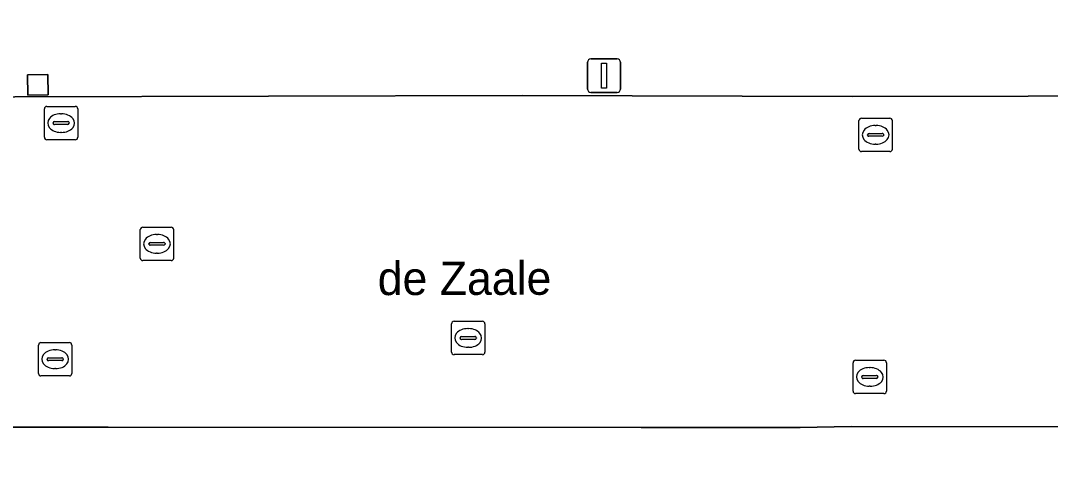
# Model space of a CAD drawing. Extents: x 161477 to 163040, y 383680 to 384871.
# Drawn here: x 161952.57 to 161983.44, y 384370.84 to 384384.11 of the extents above; entities that cross this region are included whole.
import ezdxf

# ---------------------------------------------------------------- set-up
doc = ezdxf.new("R2010")
doc.units = 0
for name, color, linetype in [('IMGEO_Kolk', 7, 'Continuous'), ('IMGEO_Lichtmast', 7, 'Continuous'), ('IMGEO_Openbare_ruimte_label', 7, 'Continuous'), ('IMGEO_Pijler', 7, 'Continuous'), ('IMGEO_Rijbaan_lokaal_open', 7, 'Continuous'), ('IMGEO_Rioolput', 7, 'Continuous'), ('IMGEO_Voetpad_open', 7, 'Continuous')]:
    doc.layers.add(name, color=color, linetype=linetype)

msp = doc.modelspace()

# ---------------------------------------------------------------- linework, layer by layer
at = {"layer": 'IMGEO_Kolk'}
for p, q in [((161953.36, 384381.54), (161954.212, 384381.54)), ((161953.285, 384380.614), (161953.285, 384381.466)), ((161953.773, 384381.32), (161953.798, 384381.32)), ((161954.286, 384381.466), (161954.286, 384380.614)), ((161953.544, 384381.034), (161953.544, 384381.046)), ((161953.982, 384380.997), (161953.584, 384380.997)), ((161953.587, 384381.083), (161953.985, 384381.083)), ((161954.028, 384381.046), (161954.028, 384381.034)), ((161977.699, 384380.26), (161977.699, 384381.112)), ((161977.774, 384381.186), (161978.626, 384381.186)), ((161978.187, 384380.966), (161978.212, 384380.966)), ((161978.7, 384381.112), (161978.7, 384380.26)), ((161953.796, 384380.76), (161953.771, 384380.76)), ((161977.958, 384380.68), (161977.958, 384380.692)), ((161978.396, 384380.643), (161977.998, 384380.643)), ((161978.001, 384380.729), (161978.399, 384380.729)), ((161978.442, 384380.692), (161978.442, 384380.68)), ((161954.212, 384380.54), (161953.36, 384380.54)), ((161978.21, 384380.406), (161978.185, 384380.406)), ((161978.626, 384380.186), (161977.774, 384380.186)), ((161953.183, 384374.463), (161954.035, 384374.463)), ((161953.108, 384373.537), (161953.108, 384374.389)), ((161953.596, 384374.243), (161953.621, 384374.243)), ((161954.109, 384374.389), (161954.109, 384373.537)), ((161953.367, 384373.957), (161953.367, 384373.969)), ((161953.805, 384373.92), (161953.407, 384373.92)), ((161953.41, 384374.006), (161953.808, 384374.006)), ((161953.851, 384373.969), (161953.851, 384373.957)), ((161977.522, 384373.006), (161977.522, 384373.858)), ((161977.597, 384373.932), (161978.449, 384373.932)), ((161978.523, 384373.858), (161978.523, 384373.006)), ((161953.619, 384373.683), (161953.594, 384373.683)), ((161978.01, 384373.712), (161978.035, 384373.712)), ((161954.035, 384373.463), (161953.183, 384373.463)), ((161977.781, 384373.426), (161977.781, 384373.438)), ((161978.219, 384373.389), (161977.821, 384373.389)), ((161977.824, 384373.475), (161978.222, 384373.475)), ((161978.265, 384373.438), (161978.265, 384373.426)), ((161978.449, 384372.932), (161977.597, 384372.932)), ((161978.033, 384373.152), (161978.008, 384373.152))]:
    msp.add_line(p, q, dxfattribs=at)
for points in [[(161953.36, 384381.54), (161954.212, 384381.54)], [(161953.285, 384380.614), (161953.285, 384381.466)], [(161954.286, 384381.466), (161954.286, 384380.614)], [(161977.699, 384380.26), (161977.699, 384381.112)], [(161977.774, 384381.186), (161978.626, 384381.186)], [(161978.7, 384381.112), (161978.7, 384380.26)], [(161954.212, 384380.54), (161953.36, 384380.54)], [(161978.626, 384380.186), (161977.774, 384380.186)], [(161953.183, 384374.463), (161954.035, 384374.463)], [(161953.108, 384373.537), (161953.108, 384374.389)], [(161954.109, 384374.389), (161954.109, 384373.537)], [(161977.522, 384373.006), (161977.522, 384373.858)], [(161977.597, 384373.932), (161978.449, 384373.932)], [(161978.523, 384373.858), (161978.523, 384373.006)], [(161954.035, 384373.463), (161953.183, 384373.463)], [(161978.449, 384372.932), (161977.597, 384372.932)]]:
    msp.add_lwpolyline(points, dxfattribs=at)
for centre, radius, start, end in [((161953.362, 384381.464), 0.0765, 91.552, 178.448), ((161953.362, 384381.464), 0.0765, 91.552, 178.448), ((161954.21, 384381.464), 0.0765, 1.552, 88.448), ((161954.21, 384381.464), 0.0765, 1.552, 88.448), ((161953.584, 384381.043), 0.0403, 85.8775, 175.7526), ((161953.581, 384381.033), 0.0366, 178.938, 274.7102), ((161953.985, 384381.04), 0.043, 264.8664, 352.4533), ((161953.989, 384381.045), 0.0386, 1.7309, 96.639), ((161977.776, 384381.11), 0.0765, 91.552, 178.448), ((161977.776, 384381.11), 0.0765, 91.552, 178.448), ((161978.624, 384381.11), 0.0765, 1.552, 88.448), ((161978.624, 384381.11), 0.0765, 1.552, 88.448), ((161953.362, 384380.616), 0.0765, 181.552, 268.448), ((161953.362, 384380.616), 0.0765, 181.552, 268.448), ((161954.21, 384380.616), 0.0765, 271.552, 358.448), ((161954.21, 384380.616), 0.0765, 271.552, 358.448), ((161977.998, 384380.689), 0.0403, 85.8775, 175.7526), ((161977.995, 384380.679), 0.0366, 178.938, 274.7102), ((161978.399, 384380.686), 0.043, 264.8664, 352.4533), ((161978.403, 384380.691), 0.0386, 1.7309, 96.639), ((161977.776, 384380.262), 0.0765, 181.552, 268.448), ((161977.776, 384380.262), 0.0765, 181.552, 268.448), ((161978.624, 384380.262), 0.0765, 271.552, 358.448), ((161978.624, 384380.262), 0.0765, 271.552, 358.448), ((161953.185, 384374.387), 0.0765, 91.552, 178.448), ((161953.185, 384374.387), 0.0765, 91.552, 178.448), ((161954.033, 384374.387), 0.0765, 1.552, 88.448), ((161954.033, 384374.387), 0.0765, 1.552, 88.448), ((161953.407, 384373.966), 0.0403, 85.8775, 175.7526), ((161953.404, 384373.956), 0.0366, 178.938, 274.7102), ((161953.808, 384373.963), 0.043, 264.8664, 352.4533), ((161953.812, 384373.968), 0.0386, 1.7309, 96.639), ((161977.599, 384373.856), 0.0765, 91.552, 178.448), ((161977.599, 384373.856), 0.0765, 91.552, 178.448), ((161978.447, 384373.856), 0.0765, 1.552, 88.448), ((161978.447, 384373.856), 0.0765, 1.552, 88.448), ((161953.185, 384373.539), 0.0765, 181.552, 268.448), ((161953.185, 384373.539), 0.0765, 181.552, 268.448), ((161954.033, 384373.539), 0.0765, 271.552, 358.448), ((161954.033, 384373.539), 0.0765, 271.552, 358.448), ((161977.821, 384373.435), 0.0403, 85.8775, 175.7526), ((161977.818, 384373.425), 0.0366, 178.938, 274.7102), ((161978.222, 384373.432), 0.043, 264.8664, 352.4533), ((161978.226, 384373.437), 0.0386, 1.7309, 96.639), ((161977.599, 384373.008), 0.0765, 181.552, 268.448), ((161977.599, 384373.008), 0.0765, 181.552, 268.448), ((161978.447, 384373.008), 0.0765, 271.552, 358.448), ((161978.447, 384373.008), 0.0765, 271.552, 358.448)]:
    msp.add_arc(centre, radius, start, end, dxfattribs=at)
for centre, major_axis, ratio, start_param, end_param in [((161953.772, 384381.04), (-0.387, 0.002), 0.722429, 4.712389, 7.853982), ((161953.797, 384381.04), (-0.39, 0.002), 0.717154, 1.570796, 4.712389), ((161978.186, 384380.686), (-0.387, 0.002), 0.722429, 4.712389, 7.853982), ((161978.211, 384380.686), (-0.39, 0.002), 0.717154, 1.570796, 4.712389), ((161953.595, 384373.963), (-0.387, 0.002), 0.722429, 4.712389, 7.853982), ((161953.62, 384373.963), (-0.39, 0.002), 0.717154, 1.570796, 4.712389), ((161978.009, 384373.432), (-0.387, 0.002), 0.722429, 4.712389, 7.853982), ((161978.034, 384373.432), (-0.39, 0.002), 0.717154, 1.570796, 4.712389)]:
    msp.add_ellipse(centre, major_axis=major_axis, ratio=ratio, start_param=start_param, end_param=end_param, dxfattribs=at)
at = {"layer": 'IMGEO_Lichtmast'}
for p, q in [((161969.565, 384382.06), (161969.565, 384382.86)), ((161969.565, 384382.86), (161969.565, 384382.06)), ((161969.665, 384382.96), (161970.455, 384382.96)), ((161970.455, 384382.96), (161969.665, 384382.96)), ((161970.555, 384382.86), (161970.555, 384382.06)), ((161970.555, 384382.06), (161970.555, 384382.86)), ((161970.455, 384381.96), (161969.665, 384381.96)), ((161969.665, 384381.96), (161970.455, 384381.96))]:
    msp.add_line(p, q, dxfattribs=at)
msp.add_lwpolyline([(161969.985, 384382.835), (161970.135, 384382.835), (161970.135, 384382.085), (161969.985, 384382.085), (161969.985, 384382.835)], dxfattribs=at)
for centre, start, end in [((161969.665, 384382.86), 90, 180), ((161969.665, 384382.86), 90, 180), ((161970.455, 384382.86), 0, 90), ((161970.455, 384382.86), 360, 90), ((161969.665, 384382.06), 180, 270), ((161969.665, 384382.06), 180, 270), ((161970.455, 384382.06), 270, 0), ((161970.455, 384382.06), 270, 0)]:
    msp.add_arc(centre, 0.1, start, end, dxfattribs=at)
at = {"layer": 'IMGEO_Pijler'}
msp.add_lwpolyline([(161953.388, 384382.497), (161952.78, 384382.488), (161952.789, 384381.88), (161953.397, 384381.889)], close=True, dxfattribs=at)
at = {"layer": 'IMGEO_Rijbaan_lokaal_open'}
for points in [[(161908.623, 384381.955), (161889.028, 384381.961), (161886.368, 384381.97), (161886.329, 384371.994), (161891.226, 384371.987), (161908.29, 384371.964), (161935.201, 384371.899), (161936.279, 384371.91), (161946.163, 384371.925), (161948.753, 384371.922), (161950.004, 384371.924), (161952.41, 384371.927), (161955.193, 384371.931), (161971.175, 384371.919), (161975.939, 384371.915), (161977.467, 384371.944), (161998.045, 384371.925)], [(161998.603, 384381.874), (161977.501, 384381.836), (161967.606, 384381.864), (161952.4, 384381.825), (161949.996, 384381.818), (161949.045, 384381.819), (161935.75, 384381.782), (161935.534, 384381.788)]]:
    msp.add_lwpolyline(points, dxfattribs=at)
at = {"layer": 'IMGEO_Rioolput'}
for p, q in [((161956.159, 384376.994), (161956.159, 384377.846)), ((161956.234, 384377.92), (161957.086, 384377.92)), ((161957.16, 384377.846), (161957.16, 384376.994)), ((161956.647, 384377.7), (161956.672, 384377.7)), ((161956.418, 384377.414), (161956.418, 384377.426)), ((161956.856, 384377.377), (161956.458, 384377.377)), ((161956.461, 384377.463), (161956.859, 384377.463)), ((161956.902, 384377.426), (161956.902, 384377.414)), ((161957.086, 384376.92), (161956.234, 384376.92)), ((161956.67, 384377.14), (161956.645, 384377.14)), ((161965.489, 384374.174), (161965.489, 384375.026)), ((161965.564, 384375.1), (161966.416, 384375.1)), ((161966.49, 384375.026), (161966.49, 384374.174)), ((161965.977, 384374.88), (161966.002, 384374.88)), ((161965.748, 384374.594), (161965.748, 384374.606)), ((161966.186, 384374.557), (161965.788, 384374.557)), ((161965.791, 384374.643), (161966.189, 384374.643)), ((161966.232, 384374.606), (161966.232, 384374.594)), ((161966.416, 384374.1), (161965.564, 384374.1)), ((161966, 384374.32), (161965.975, 384374.32))]:
    msp.add_line(p, q, dxfattribs=at)
for points in [[(161956.159, 384376.994), (161956.159, 384377.846)], [(161956.234, 384377.92), (161957.086, 384377.92)], [(161957.16, 384377.846), (161957.16, 384376.994)], [(161957.086, 384376.92), (161956.234, 384376.92)], [(161965.489, 384374.174), (161965.489, 384375.026)], [(161965.564, 384375.1), (161966.416, 384375.1)], [(161966.49, 384375.026), (161966.49, 384374.174)], [(161966.416, 384374.1), (161965.564, 384374.1)]]:
    msp.add_lwpolyline(points, dxfattribs=at)
for centre, radius, start, end in [((161956.236, 384377.844), 0.0765, 91.552, 178.448), ((161956.236, 384377.844), 0.0765, 91.552, 178.448), ((161957.084, 384377.844), 0.0765, 1.552, 88.448), ((161957.084, 384377.844), 0.0765, 1.552, 88.448), ((161956.458, 384377.423), 0.0403, 85.8775, 175.7526), ((161956.455, 384377.413), 0.0366, 178.938, 274.7102), ((161956.859, 384377.42), 0.043, 264.8664, 352.4533), ((161956.863, 384377.425), 0.0386, 1.7309, 96.639), ((161956.236, 384376.996), 0.0765, 181.552, 268.448), ((161956.236, 384376.996), 0.0765, 181.552, 268.448), ((161957.084, 384376.996), 0.0765, 271.552, 358.448), ((161957.084, 384376.996), 0.0765, 271.552, 358.448), ((161965.566, 384375.024), 0.0765, 91.552, 178.448), ((161965.566, 384375.024), 0.0765, 91.552, 178.448), ((161966.414, 384375.024), 0.0765, 1.552, 88.448), ((161966.414, 384375.024), 0.0765, 1.552, 88.448), ((161965.788, 384374.603), 0.0403, 85.8775, 175.7526), ((161965.785, 384374.593), 0.0366, 178.938, 274.7102), ((161966.189, 384374.6), 0.043, 264.8664, 352.4533), ((161966.193, 384374.605), 0.0386, 1.7309, 96.639), ((161965.566, 384374.176), 0.0765, 181.552, 268.448), ((161965.566, 384374.176), 0.0765, 181.552, 268.448), ((161966.414, 384374.176), 0.0765, 271.552, 358.448), ((161966.414, 384374.176), 0.0765, 271.552, 358.448)]:
    msp.add_arc(centre, radius, start, end, dxfattribs=at)
for centre, major_axis, ratio, start_param, end_param in [((161956.646, 384377.42), (-0.387, 0.002), 0.722429, 4.712389, 7.853982), ((161956.671, 384377.42), (-0.39, 0.002), 0.717154, 1.570796, 4.712389), ((161965.976, 384374.6), (-0.387, 0.002), 0.722429, 4.712389, 7.853982), ((161966.001, 384374.6), (-0.39, 0.002), 0.717154, 1.570796, 4.712389)]:
    msp.add_ellipse(centre, major_axis=major_axis, ratio=ratio, start_param=start_param, end_param=end_param, dxfattribs=at)
at = {"layer": 'IMGEO_Voetpad_open'}
for points in [[(161935.534, 384381.788), (161935.75, 384381.782), (161949.045, 384381.819), (161949.996, 384381.818), (161952.4, 384381.825), (161967.606, 384381.864), (161977.501, 384381.836), (161998.603, 384381.874), (162000, 384381.875), (162012.567, 384381.888), (162024.959, 384381.823), (162024.961, 384387.877), (162023.511, 384387.866), (162023.528, 384385.556), (162020.718, 384385.535), (162020.701, 384387.845)], [(161998.045, 384371.925), (161977.467, 384371.944), (161975.939, 384371.915), (161971.175, 384371.919), (161955.193, 384371.931), (161952.41, 384371.927), (161950.004, 384371.924), (161948.753, 384371.922), (161946.163, 384371.925), (161936.279, 384371.91), (161935.201, 384371.899), (161908.29, 384371.964), (161891.226, 384371.987), (161891.218, 384369.74)]]:
    msp.add_lwpolyline(points, dxfattribs=at)
msp.add_lwpolyline([(161953.388, 384382.497), (161953.397, 384381.889), (161952.789, 384381.88), (161952.78, 384382.488)], close=True, dxfattribs=at)

# ---------------------------------------------------------------- texts
at = {"layer": 'IMGEO_Openbare_ruimte_label'}
msp.add_text('de Zaale', height=1, rotation=0.1146, dxfattribs=at).set_placement((161963.277, 384375.885))

doc.saveas('drawing.dxf')
